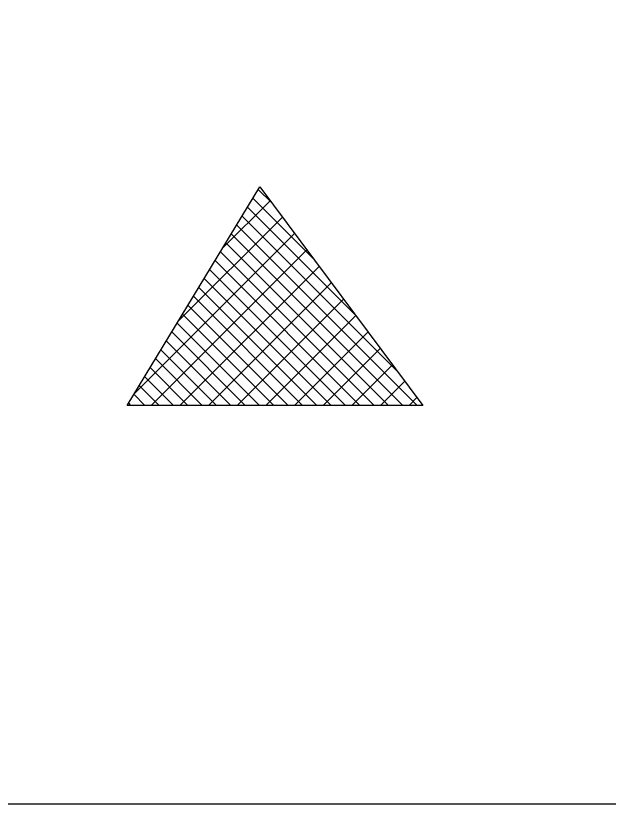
# Model space of a CAD drawing. Extents: x 1458 to 4498, y 17709 to 24109.
# Drawn here: x 2299.4 to 2491.3, y 17709.1 to 17964.6 of the extents above; entities that cross this region are included whole.
import ezdxf

# ---------------------------------------------------------------- set-up
doc = ezdxf.new("R2010")
doc.units = 0
doc.layers.add('P_TRAF_TCP_General', color=7, linetype='Continuous')

msp = doc.modelspace()

# ---------------------------------------------------------------- linework, layer by layer
at = {"layer": 'P_TRAF_TCP_General'}
for p, q in [((2377.95, 17908.33), (2382.22, 17904.06)), ((2366.36, 17889.25), (2381.77, 17904.66)), ((2376.2, 17905.45), (2395.83, 17885.81)), ((2374.44, 17902.56), (2409.45, 17867.56)), ((2352, 17865.61), (2385.74, 17899.35)), ((2372.69, 17899.67), (2423.06, 17849.3)), ((2370.94, 17896.79), (2429.38, 17838.34)), ((2337.64, 17841.98), (2389.7, 17894.03)), ((2369.18, 17893.9), (2424.74, 17838.34)), ((2343.29, 17838.34), (2393.67, 17888.72)), ((2367.43, 17891.01), (2420.1, 17838.34)), ((2365.68, 17888.13), (2415.46, 17838.34)), ((2363.92, 17885.24), (2410.82, 17838.34)), ((2352.57, 17838.34), (2397.63, 17883.4)), ((2362.17, 17882.35), (2406.18, 17838.34)), ((2360.42, 17879.47), (2401.54, 17838.34)), ((2358.66, 17876.58), (2396.9, 17838.34)), ((2361.85, 17838.34), (2401.59, 17878.09)), ((2356.91, 17873.7), (2392.26, 17838.34)), ((2355.16, 17870.81), (2387.62, 17838.34)), ((2371.13, 17838.34), (2405.56, 17872.77)), ((2353.4, 17867.92), (2382.98, 17838.34)), ((2380.41, 17838.34), (2409.52, 17867.46)), ((2351.65, 17865.04), (2378.34, 17838.34)), ((2349.9, 17862.15), (2373.7, 17838.34)), ((2389.69, 17838.34), (2413.49, 17862.14)), ((2348.14, 17859.26), (2369.07, 17838.34)), ((2346.39, 17856.38), (2364.43, 17838.34)), ((2398.97, 17838.34), (2417.45, 17856.83)), ((2344.64, 17853.49), (2359.79, 17838.34)), ((2342.88, 17850.6), (2355.15, 17838.34)), ((2408.25, 17838.34), (2421.42, 17851.51)), ((2341.13, 17847.72), (2350.51, 17838.34)), ((2417.53, 17838.34), (2425.38, 17846.19)), ((2339.38, 17844.83), (2345.87, 17838.34)), ((2337.62, 17841.94), (2341.23, 17838.34)), ((2426.81, 17838.34), (2429.34, 17840.88)), ((2335.87, 17839.06), (2336.59, 17838.34))]:
    msp.add_line(p, q, dxfattribs=at)
for points in [[(1458.44, 19709.14), (4498.44, 19709.14), (4498.44, 17709.14), (1458.44, 17709.14)], [(2335.44, 17838.34), (2378.44, 17909.14), (2431.24, 17838.34)]]:
    msp.add_lwpolyline(points, close=True, dxfattribs=at)

doc.saveas('drawing.dxf')
